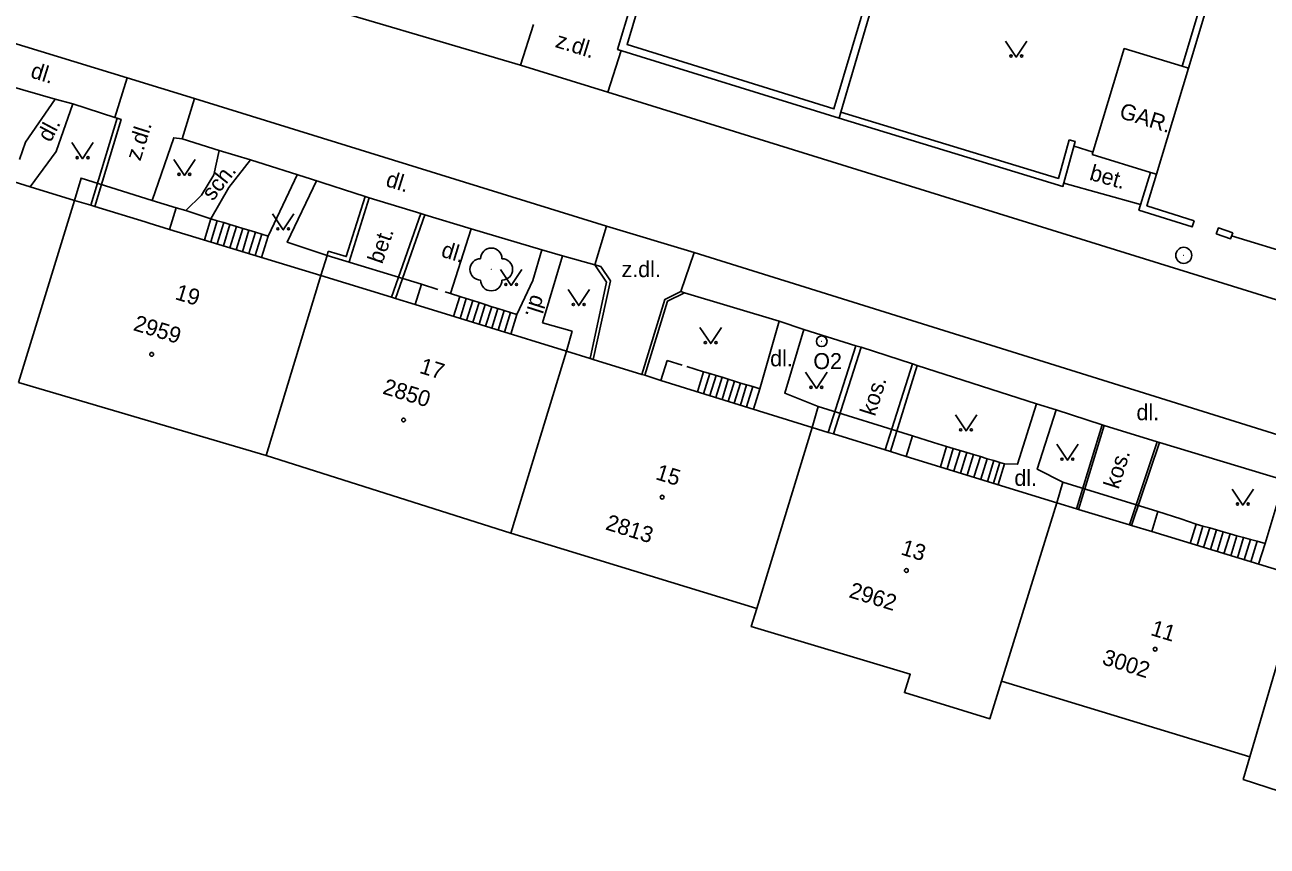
# Model space of a CAD drawing. Extents: x -584400 to -581602, y -1210894 to -1208793.
# Drawn here: x -583315.8 to -583257.8, y -1210255.8 to -1210217.4 of the extents above; entities that cross this region are included whole.
import ezdxf

# ---------------------------------------------------------------- set-up
doc = ezdxf.new("R2010")
doc.units = 0
for name, color, linetype in [('BUDOVY_MĚŘ', 7, 'Continuous'), ('MAP_ZN_BP', 7, 'Continuous'), ('POMOC_POPIS', 7, 'Continuous'), ('ROZHRANÍ_PLOCH', 7, 'Continuous'), ('ZELEŇ', 7, 'Continuous'), ('ZN_BUDOV', 7, 'Continuous'), ('ZN_DOPLŇKOVÉ', 7, 'Continuous'), ('ZN_KULTUR', 7, 'Continuous'), ('Č_POPIS_EVID', 7, 'Continuous')]:
    doc.layers.add(name, color=color, linetype=linetype)

msp = doc.modelspace()

# ---------------------------------------------------------------- linework, layer by layer
at = {"layer": 'BUDOVY_MĚŘ'}
for points in [[(-583265.94, -1210223.45), (-583264.44, -1210218.49), (-583261.73, -1210219.32), (-583261.44, -1210219.41)], [(-583265.94, -1210223.45), (-583263.22, -1210224.28), (-583262.94, -1210224.37), (-583261.44, -1210219.41)], [(-583321.06, -1210223.26), (-583315.6, -1210224.95), (-583313.53, -1210225.59), (-583313.22, -1210224.55), (-583309.9, -1210225.59), (-583308.77, -1210225.94)], [(-583316.15, -1210234.11), (-583313.53, -1210225.59)], [(-583302.01, -1210229.11), (-583309.08, -1210226.95), (-583308.77, -1210225.94)], [(-583302.01, -1210229.11), (-583301.71, -1210228.16)], [(-583301.71, -1210228.16), (-583297.31, -1210229.5)], [(-583304.56, -1210237.52), (-583302.01, -1210229.11)], [(-583290.52, -1210232.64), (-583297.6, -1210230.46), (-583297.31, -1210229.5)], [(-583290.52, -1210232.64), (-583290.26, -1210231.71)], [(-583293.13, -1210241.15), (-583290.52, -1210232.64)], [(-583279.03, -1210236.21), (-583286.11, -1210234.01), (-583285.82, -1210233.07)], [(-583316.15, -1210234.11), (-583304.56, -1210237.52)], [(-583279.03, -1210236.21), (-583278.76, -1210235.23), (-583274.35, -1210236.6)], [(-583281.62, -1210244.68), (-583279.03, -1210236.21)], [(-583274.64, -1210237.56), (-583274.35, -1210236.6)], [(-583304.56, -1210237.52), (-583293.13, -1210241.15)], [(-583267.6, -1210239.73), (-583274.64, -1210237.56)], [(-583267.31, -1210238.77), (-583267.6, -1210239.73)], [(-583267.31, -1210238.77), (-583262.87, -1210240.14)], [(-583270.18, -1210248.07), (-583267.6, -1210239.73)], [(-583263.16, -1210241.08), (-583262.87, -1210240.14)], [(-583293.13, -1210241.15), (-583281.62, -1210244.68)], [(-583263.16, -1210241.08), (-583256.11, -1210243.23)], [(-583258.57, -1210251.62), (-583256.11, -1210243.23)], [(-583281.62, -1210244.68), (-583281.88, -1210245.52), (-583274.45, -1210247.75), (-583274.72, -1210248.61), (-583270.72, -1210249.83), (-583270.18, -1210248.07)], [(-583270.18, -1210248.07), (-583258.57, -1210251.62)], [(-583258.57, -1210251.62), (-583258.88, -1210252.67), (-583249.27, -1210255.79), (-583248.08, -1210251.99), (-583247.08, -1210252.29), (-583246.58, -1210250.4)]]:
    msp.add_lwpolyline(points, dxfattribs=at)
at = {"layer": 'MAP_ZN_BP'}
for radius in [0.375, 0.0005]:
    msp.add_circle((-583261.66, -1210228.16), radius, dxfattribs=at)
at = {"layer": 'ROZHRANÍ_PLOCH'}
for points in [[(-583361.33, -1210198.12), (-583303.79, -1210215.98), (-583292.68, -1210219.26)], [(-583311.06, -1210219.86), (-583319.13, -1210217.39)], [(-583292.68, -1210219.26), (-583292.06, -1210217.37)], [(-583287.97, -1210218.58), (-583288.59, -1210220.53)], [(-583319.68, -1210219.35), (-583314.43, -1210220.85)], [(-583292.68, -1210219.26), (-583288.59, -1210220.53)], [(-583311.06, -1210219.86), (-583311.64, -1210221.71)], [(-583307.91, -1210220.83), (-583311.06, -1210219.86)], [(-583314.43, -1210220.85), (-583315.82, -1210222.86), (-583316.1, -1210223.68)], [(-583314.43, -1210220.85), (-583313.6, -1210221.07)], [(-583307.91, -1210220.83), (-583308.49, -1210222.71)], [(-583307.91, -1210220.83), (-583288.65, -1210226.8)], [(-583288.59, -1210220.53), (-583249.8, -1210232.58)], [(-583313.6, -1210221.07), (-583314.38, -1210223.31), (-583315.6, -1210224.95)], [(-583313.6, -1210221.07), (-583311.64, -1210221.71)], [(-583311.64, -1210221.71), (-583311.54, -1210221.74)], [(-583308.49, -1210222.71), (-583308.89, -1210222.66), (-583309.9, -1210225.59)], [(-583308.49, -1210222.71), (-583306.77, -1210223.26)], [(-583305.3, -1210223.7), (-583302.44, -1210224.59)], [(-583303.1, -1210224.37), (-583304.48, -1210227.26)], [(-583302.2, -1210224.65), (-583303.58, -1210227.55), (-583301.71, -1210228.16)], [(-583299.94, -1210225.41), (-583302.44, -1210224.59)], [(-583267.26, -1210224.78), (-583263.68, -1210225.78)], [(-583299.75, -1210225.47), (-583299.94, -1210225.41)], [(-583299.75, -1210225.47), (-583297.33, -1210226.2)], [(-583312.76, -1210225.82), (-583313.53, -1210225.59)], [(-583312.57, -1210225.88), (-583312.76, -1210225.82)], [(-583309.08, -1210226.95), (-583310.04, -1210226.66), (-583310.23, -1210226.6), (-583312.57, -1210225.88)], [(-583307.15, -1210226.45), (-583306.85, -1210226.54)], [(-583307.15, -1210227.53), (-583306.85, -1210226.54)], [(-583306.86, -1210227.62), (-583306.55, -1210226.63)], [(-583306.85, -1210226.54), (-583306.55, -1210226.63)], [(-583306.56, -1210227.72), (-583306.26, -1210226.72)], [(-583306.55, -1210226.63), (-583306.26, -1210226.72)], [(-583306.26, -1210226.72), (-583305.96, -1210226.81)], [(-583297.33, -1210226.2), (-583297.14, -1210226.26)], [(-583297.14, -1210226.26), (-583294.98, -1210226.92)], [(-583306.27, -1210227.81), (-583305.96, -1210226.81)], [(-583305.97, -1210227.9), (-583305.66, -1210226.9)], [(-583305.96, -1210226.81), (-583305.66, -1210226.9)], [(-583305.67, -1210227.99), (-583305.37, -1210226.99)], [(-583305.66, -1210226.9), (-583305.37, -1210226.99)], [(-583305.38, -1210228.08), (-583305.07, -1210227.08)], [(-583305.37, -1210226.99), (-583305.07, -1210227.08)], [(-583305.08, -1210228.17), (-583304.77, -1210227.17)], [(-583305.07, -1210227.08), (-583304.77, -1210227.17)], [(-583304.78, -1210228.26), (-583304.48, -1210227.26)], [(-583304.77, -1210227.17), (-583304.48, -1210227.26)], [(-583294.98, -1210226.92), (-583295.94, -1210229.94)], [(-583291.68, -1210227.9), (-583294.98, -1210226.92)], [(-583288.65, -1210226.8), (-583289.2, -1210228.6)], [(-583288.65, -1210226.8), (-583284.56, -1210228.02)], [(-583301.66, -1210227.97), (-583301.71, -1210228.16)], [(-583292.84, -1210230.93), (-583292.1, -1210229.33), (-583291.68, -1210227.9)], [(-583291.68, -1210227.9), (-583290.71, -1210228.18)], [(-583290.71, -1210228.18), (-583291.64, -1210231.32)], [(-583289.2, -1210228.6), (-583290.71, -1210228.18)], [(-583284.56, -1210228.02), (-583285.18, -1210229.85)], [(-583251.57, -1210238.33), (-583284.56, -1210228.02)], [(-583302.01, -1210229.11), (-583298.71, -1210230.12), (-583298.52, -1210230.18)], [(-583297.31, -1210229.5), (-583296.54, -1210229.75)], [(-583298.52, -1210230.18), (-583297.6, -1210230.46)], [(-583296.19, -1210229.86), (-583295.94, -1210229.94), (-583295.51, -1210230.08)], [(-583295.8, -1210231.02), (-583295.51, -1210230.08)], [(-583295.51, -1210230.08), (-583295.21, -1210230.18)], [(-583295.49, -1210231.11), (-583295.21, -1210230.18)], [(-583295.21, -1210230.18), (-583294.91, -1210230.27)], [(-583285, -1210229.91), (-583280.58, -1210231.24)], [(-583295.2, -1210231.2), (-583294.91, -1210230.27)], [(-583294.91, -1210230.27), (-583294.61, -1210230.37)], [(-583294.9, -1210231.29), (-583294.61, -1210230.37)], [(-583294.61, -1210230.37), (-583294.32, -1210230.46)], [(-583294.6, -1210231.38), (-583294.32, -1210230.46)], [(-583294.32, -1210230.46), (-583294.02, -1210230.56)], [(-583294.31, -1210231.47), (-583294.02, -1210230.56)], [(-583294.02, -1210230.56), (-583293.73, -1210230.65)], [(-583294.01, -1210231.57), (-583293.73, -1210230.65)], [(-583293.73, -1210230.65), (-583293.43, -1210230.74)], [(-583293.71, -1210231.66), (-583293.43, -1210230.74)], [(-583293.43, -1210230.74), (-583293.14, -1210230.83)], [(-583293.42, -1210231.75), (-583293.14, -1210230.83)], [(-583293.14, -1210230.83), (-583292.84, -1210230.93)], [(-583293.12, -1210231.84), (-583292.84, -1210230.93)], [(-583291.64, -1210231.32), (-583290.26, -1210231.71)], [(-583280.58, -1210231.24), (-583281.48, -1210234.4)], [(-583280.58, -1210231.24), (-583279.42, -1210231.62)], [(-583279.42, -1210231.62), (-583280.32, -1210234.6), (-583278.76, -1210235.23)], [(-583279.42, -1210231.62), (-583276.99, -1210232.39)], [(-583276.75, -1210232.46), (-583274.35, -1210233.24)], [(-583290.52, -1210232.64), (-583289.42, -1210232.98)], [(-583289.42, -1210232.98), (-583289.27, -1210233.03), (-583287, -1210233.73), (-583286.86, -1210233.77)], [(-583285.82, -1210233.07), (-583285.12, -1210233.29)], [(-583284.89, -1210233.36), (-583284.11, -1210233.6)], [(-583284.11, -1210233.6), (-583284.39, -1210234.54)], [(-583284.11, -1210233.6), (-583283.82, -1210233.69)], [(-583283.82, -1210233.69), (-583284.11, -1210234.63)], [(-583283.82, -1210233.69), (-583283.53, -1210233.78)], [(-583274.12, -1210233.31), (-583268.55, -1210235.1)], [(-583286.86, -1210233.77), (-583286.11, -1210234.01)], [(-583283.53, -1210233.78), (-583283.82, -1210234.72)], [(-583283.25, -1210233.86), (-583283.54, -1210234.81)], [(-583283.53, -1210233.78), (-583283.25, -1210233.86)], [(-583283.25, -1210233.86), (-583282.96, -1210233.95)], [(-583282.96, -1210233.95), (-583283.25, -1210234.9)], [(-583282.96, -1210233.95), (-583282.67, -1210234.04)], [(-583282.67, -1210234.04), (-583282.96, -1210234.99)], [(-583282.38, -1210234.13), (-583282.68, -1210235.08)], [(-583282.67, -1210234.04), (-583282.38, -1210234.13)], [(-583282.1, -1210234.21), (-583282.39, -1210235.17)], [(-583282.38, -1210234.13), (-583282.1, -1210234.21)], [(-583282.1, -1210234.21), (-583281.81, -1210234.3)], [(-583281.81, -1210234.3), (-583282.1, -1210235.25)], [(-583281.81, -1210234.3), (-583281.48, -1210234.4)], [(-583281.78, -1210235.36), (-583281.48, -1210234.4)], [(-583268.55, -1210235.1), (-583269.43, -1210237.93), (-583270.04, -1210237.91)], [(-583268.55, -1210235.1), (-583267.63, -1210235.38)], [(-583267.63, -1210235.38), (-583268.51, -1210238.16), (-583267.31, -1210238.77)], [(-583267.63, -1210235.38), (-583265.47, -1210236.09)], [(-583279.03, -1210236.21), (-583278.28, -1210236.44)], [(-583278.28, -1210236.44), (-583278.04, -1210236.51), (-583275.62, -1210237.26), (-583275.38, -1210237.33)], [(-583262.9, -1210236.88), (-583265.38, -1210236.12)], [(-583262.8, -1210236.91), (-583256.96, -1210238.67), (-583257.86, -1210241.63)], [(-583275.38, -1210237.33), (-583274.64, -1210237.56)], [(-583267.6, -1210239.73), (-583266.67, -1210240.01)], [(-583266.67, -1210240.01), (-583266.58, -1210240.04), (-583264.2, -1210240.76), (-583264.1, -1210240.79)], [(-583264.1, -1210240.79), (-583263.16, -1210241.08)]]:
    msp.add_lwpolyline(points, dxfattribs=at)
at = {"layer": 'ZELEŇ'}
msp.add_circle((-583294.04, -1210228.82), 0.0005, dxfattribs=at)
for centre, start, end in [((-583294.04, -1210228.32), 0, 179.99999), ((-583294.54, -1210228.82), 89.99999, 269.99999), ((-583293.54, -1210228.82), 270, 89.99999), ((-583294.04, -1210229.32), 179.99999, 359.99999)]:
    msp.add_arc(centre, 0.5, start, end, dxfattribs=at)
at = {"layer": 'ZN_BUDOV'}
for centre in [(-583309.92, -1210232.79), (-583298.14, -1210235.86), (-583286.05, -1210239.47), (-583274.63, -1210242.9), (-583263, -1210246.58)]:
    msp.add_circle(centre, 0.0875, dxfattribs=at)
at = {"layer": 'ZN_DOPLŇKOVÉ'}
for points in [[(-583287.16, -1210216.52), (-583287.69, -1210218.3), (-583278.02, -1210221.31), (-583275.45, -1210212.68)], [(-583275.14, -1210212.76), (-583277.7, -1210221.46)], [(-583277.7, -1210221.46), (-583277.78, -1210221.75), (-583288.13, -1210218.53), (-583287.5, -1210216.42)], [(-583261.73, -1210219.32), (-583260.87, -1210216.46)], [(-583260.58, -1210216.55), (-583261.44, -1210219.41)], [(-583277.7, -1210221.46), (-583267.52, -1210224.56), (-583267.02, -1210222.75)], [(-583311.54, -1210221.74), (-583312.76, -1210225.82)], [(-583311.54, -1210221.74), (-583311.35, -1210221.8), (-583312.57, -1210225.88)], [(-583267.02, -1210222.75), (-583266.73, -1210222.83), (-583267.31, -1210224.94), (-583277.78, -1210221.75)], [(-583266.79, -1210223.05), (-583265.9, -1210223.33)], [(-583306.77, -1210223.26), (-583307.02, -1210224.39), (-583307.59, -1210225.34), (-583308.33, -1210226.07)], [(-583306.77, -1210223.26), (-583305.3, -1210223.7), (-583306.31, -1210224.98), (-583307.15, -1210226.45)], [(-583261.18, -1210226.54), (-583261.27, -1210226.83), (-583263.76, -1210226.04), (-583263.22, -1210224.28)], [(-583261.18, -1210226.54), (-583263.38, -1210225.84), (-583262.94, -1210224.37)], [(-583299.94, -1210225.41), (-583300.82, -1210228.22), (-583301.66, -1210227.97)], [(-583299.75, -1210225.47), (-583300.69, -1210228.47)], [(-583308.77, -1210225.94), (-583308.33, -1210226.07)], [(-583308.33, -1210226.07), (-583307.81, -1210226.24), (-583307.15, -1210226.45)], [(-583307.45, -1210227.44), (-583307.15, -1210226.45)], [(-583297.33, -1210226.2), (-583298.71, -1210230.12)], [(-583298.52, -1210230.18), (-583297.14, -1210226.26)], [(-583259.37, -1210227.1), (-583260.04, -1210226.88), (-583260.14, -1210227.16)], [(-583259.37, -1210227.1), (-583259.47, -1210227.38), (-583260.14, -1210227.16)], [(-583259.42, -1210227.24), (-583256.35, -1210228.19)], [(-583289.2, -1210228.6), (-583288.65, -1210229.42), (-583289.42, -1210232.98)], [(-583288.46, -1210229.35), (-583288.92, -1210228.68), (-583289.2, -1210228.6)], [(-583288.46, -1210229.35), (-583289.27, -1210233.03)], [(-583287, -1210233.73), (-583285.93, -1210230.22), (-583285.18, -1210229.85), (-583285, -1210229.91)], [(-583286.86, -1210233.77), (-583285.8, -1210230.31), (-583285, -1210229.91)], [(-583276.99, -1210232.39), (-583278.28, -1210236.44)], [(-583276.99, -1210232.39), (-583276.75, -1210232.46), (-583278.04, -1210236.51)], [(-583274.35, -1210233.24), (-583275.62, -1210237.26)], [(-583274.12, -1210233.31), (-583275.38, -1210237.33)], [(-583274.35, -1210233.24), (-583274.12, -1210233.31)], [(-583274.35, -1210236.6), (-583273.36, -1210236.91), (-583272.75, -1210237.1)], [(-583265.47, -1210236.09), (-583266.67, -1210240.01)], [(-583265.47, -1210236.09), (-583265.38, -1210236.12), (-583266.58, -1210240.04)], [(-583273.04, -1210238.05), (-583272.75, -1210237.1)], [(-583272.75, -1210237.1), (-583272.44, -1210237.19)], [(-583264.2, -1210240.76), (-583262.9, -1210236.88), (-583262.8, -1210236.91)], [(-583264.1, -1210240.79), (-583262.8, -1210236.91)], [(-583272.73, -1210238.15), (-583272.44, -1210237.19)], [(-583272.44, -1210237.19), (-583271.8, -1210237.38)], [(-583272.41, -1210238.24), (-583272.12, -1210237.3)], [(-583272.1, -1210238.34), (-583271.8, -1210237.38)], [(-583271.8, -1210237.38), (-583271.49, -1210237.47)], [(-583271.78, -1210238.44), (-583271.49, -1210237.47)], [(-583271.49, -1210237.47), (-583271.17, -1210237.57)], [(-583271.47, -1210238.53), (-583271.17, -1210237.57)], [(-583271.17, -1210237.57), (-583270.85, -1210237.67)], [(-583271.15, -1210238.63), (-583270.85, -1210237.67)], [(-583270.85, -1210237.67), (-583270.54, -1210237.76)], [(-583270.83, -1210238.73), (-583270.54, -1210237.76)], [(-583270.54, -1210237.76), (-583270.26, -1210237.84)], [(-583270.56, -1210238.81), (-583270.26, -1210237.84)], [(-583270.34, -1210238.88), (-583270.04, -1210237.91)], [(-583270.26, -1210237.84), (-583270.04, -1210237.91)], [(-583262.87, -1210240.14), (-583261.8, -1210240.49), (-583261.08, -1210240.73)], [(-583261.36, -1210241.63), (-583261.08, -1210240.73)], [(-583261.08, -1210240.73), (-583260.76, -1210240.82)], [(-583261.04, -1210241.73), (-583260.76, -1210240.82)], [(-583260.76, -1210240.82), (-583260.44, -1210240.91)], [(-583260.73, -1210241.83), (-583260.44, -1210240.91)], [(-583260.44, -1210240.91), (-583260.13, -1210241)], [(-583260.41, -1210241.92), (-583260.13, -1210241)], [(-583260.13, -1210241), (-583259.81, -1210241.09)], [(-583260.1, -1210242.02), (-583259.81, -1210241.09)], [(-583259.81, -1210241.09), (-583259.49, -1210241.18)], [(-583259.78, -1210242.12), (-583259.49, -1210241.18)], [(-583259.49, -1210241.18), (-583259.18, -1210241.27)], [(-583259.46, -1210242.21), (-583259.18, -1210241.27)], [(-583259.18, -1210241.27), (-583258.86, -1210241.36)], [(-583259.15, -1210242.31), (-583258.86, -1210241.36)], [(-583258.86, -1210241.36), (-583258.54, -1210241.45)], [(-583258.83, -1210242.4), (-583258.54, -1210241.45)], [(-583258.54, -1210241.45), (-583258.22, -1210241.53)], [(-583258.52, -1210242.5), (-583258.22, -1210241.53)], [(-583258.22, -1210241.53), (-583257.86, -1210241.63)], [(-583258.16, -1210242.61), (-583257.86, -1210241.63)]]:
    msp.add_lwpolyline(points, dxfattribs=at)
for radius in [0.25, 0.0005]:
    msp.add_circle((-583278.59, -1210232.18), radius, dxfattribs=at)
at = {"layer": 'ZN_KULTUR'}
for points in [[(-583269.99, -1210218.14), (-583269.49, -1210218.89), (-583268.99, -1210218.14)], [(-583313.65, -1210222.89), (-583313.15, -1210223.64), (-583312.65, -1210222.89)], [(-583308.89, -1210223.67), (-583308.39, -1210224.42), (-583307.89, -1210223.67)], [(-583304.27, -1210226.22), (-583303.77, -1210226.97), (-583303.27, -1210226.22)], [(-583293.61, -1210228.82), (-583293.11, -1210229.57), (-583292.61, -1210228.82)], [(-583290.45, -1210229.76), (-583289.95, -1210230.51), (-583289.45, -1210229.76)], [(-583284.28, -1210231.54), (-583283.78, -1210232.29), (-583283.28, -1210231.54)], [(-583279.34, -1210233.63), (-583278.84, -1210234.38), (-583278.34, -1210233.63)], [(-583272.34, -1210235.62), (-583271.84, -1210236.37), (-583271.34, -1210235.62)], [(-583267.6, -1210236.99), (-583267.1, -1210237.74), (-583266.6, -1210236.99)], [(-583259.4, -1210239.09), (-583258.9, -1210239.84), (-583258.4, -1210239.09)]]:
    msp.add_lwpolyline(points, dxfattribs=at)
for centre in [(-583269.74, -1210218.84), (-583269.24, -1210218.84), (-583313.4, -1210223.59), (-583312.9, -1210223.59), (-583308.64, -1210224.37), (-583308.14, -1210224.37), (-583304.02, -1210226.92), (-583303.52, -1210226.92), (-583293.36, -1210229.52), (-583292.86, -1210229.52), (-583290.2, -1210230.46), (-583289.7, -1210230.46), (-583284.03, -1210232.24), (-583283.53, -1210232.24), (-583279.09, -1210234.33), (-583278.59, -1210234.33), (-583272.09, -1210236.32), (-583271.59, -1210236.32), (-583267.35, -1210237.69), (-583266.85, -1210237.69), (-583259.15, -1210239.79), (-583258.65, -1210239.79)]:
    msp.add_circle(centre, 0.05, dxfattribs=at)

# ---------------------------------------------------------------- texts
at = {"layer": 'POMOC_POPIS'}
for s, rotation, p in [('z.dl.', 342.74971, (-583291.09, -1210218.41)), ('dl.', 342.67145, (-583315.63, -1210219.83)), ('GAR.', 342.89192, (-583264.72, -1210221.72)), ('dl.', 62.07774, (-583314.65, -1210222.91)), ('z.dl.', 72.59307, (-583310.45, -1210223.78)), ('sch.', 51.72434, (-583307.06, -1210225.65)), ('dl.', 342.67145, (-583299.02, -1210224.91)), ('bet.', 344.39336, (-583266.11, -1210224.62)), ('bet.', 70.60588, (-583299.14, -1210228.6)), ('dl.', 343.07246, (-583296.43, -1210228.21)), ('dl.', 252.32391, (-583292.15, -1210229.95)), ('kos.', 72.46759, (-583276.1, -1210235.72)), ('kos.', 72.46759, (-583264.71, -1210239.13))]:
    msp.add_text(s, height=0.75, rotation=rotation, dxfattribs=at).set_placement(p)
for s, p in [('z.dl.', (-583287.95, -1210229.18)), ('dl.', (-583281, -1210233.35)), ('O2', (-583278.98, -1210233.48)), ('dl.', (-583263.87, -1210235.87)), ('dl.', (-583269.58, -1210238.94))]:
    msp.add_text(s, height=0.75, dxfattribs=at).set_placement(p)
at = {"layer": 'Č_POPIS_EVID'}
for s, rotation, p in [('19', 342.91203, (-583308.87, -1210230.2)), ('2959', 342.91203, (-583310.82, -1210231.65)), ('17', 342.91203, (-583297.44, -1210233.65)), ('2850', 342.91203, (-583299.16, -1210234.62)), ('15', 342.73768, (-583286.4, -1210238.62)), ('2813', 342.73768, (-583288.74, -1210240.97)), ('13', 342.89954, (-583274.93, -1210242.14)), ('2962', 342.89954, (-583277.36, -1210244.14)), ('11', 343.00319, (-583263.25, -1210245.91)), ('3002', 342.40783, (-583265.52, -1210247.27))]:
    msp.add_text(s, height=0.75, rotation=rotation, dxfattribs=at).set_placement(p)

doc.saveas('drawing.dxf')
